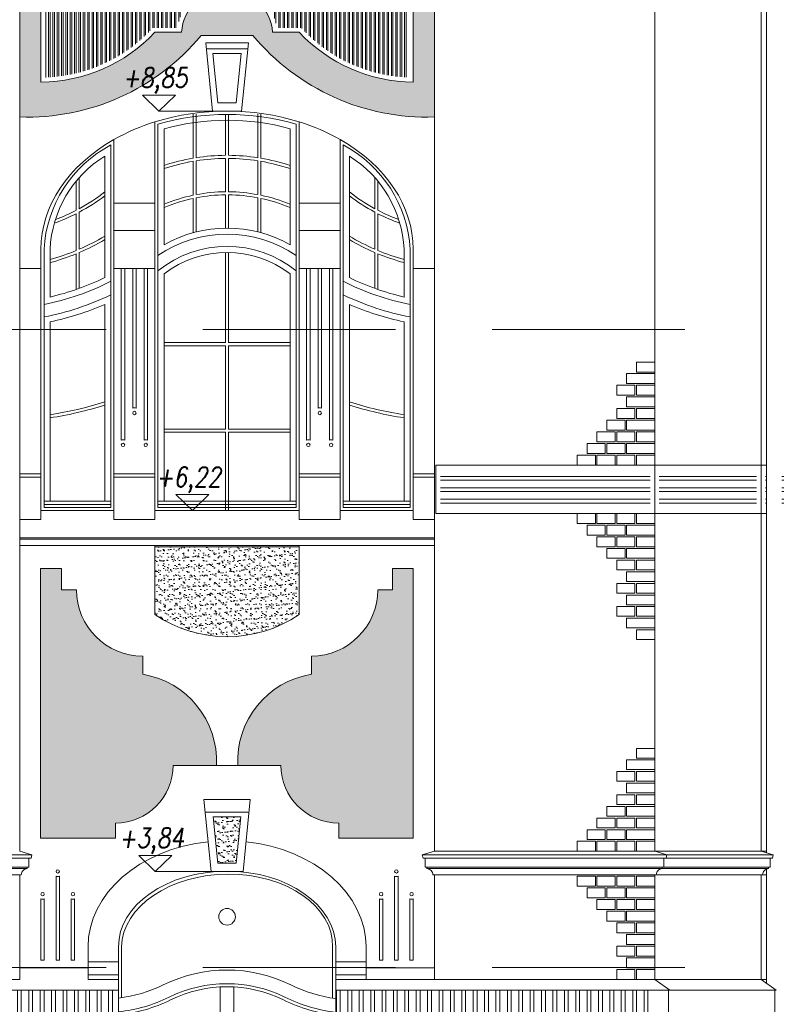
# Model space of a CAD drawing. Header units: millimetres. Extents: x 402 to 79005, y -7782 to 89952.
# Tile 351 of 426: x 42352 to 42850, y 29922 to 30570. Entities that reach past the tile are written whole.
import ezdxf

# ---------------------------------------------------------------- set-up
doc = ezdxf.new("R2010")
doc.units = ezdxf.units.MM
doc.header["$LTSCALE"] = 10
doc.linetypes.add('ACAD_ISO10W100', pattern=[18.5, 12, -3, 0.5, -3])
doc.linetypes.add('DASHED', pattern=[19.05, 12.7, -6.35])
doc.layers.get('0').update_dxf_attribs({"lineweight": 0})
doc.layers.add('kreski', color=8, linetype='Continuous', lineweight=5)
doc.layers.add('wzmiary', color=1, linetype='ACAD_ISO10W100', lineweight=50)
doc.styles.add('ROMANS1', font='simplex.shx', dxfattribs={"width": 0.8, "oblique": 10})
pattern_1 = [(37.5, (65308.028, 23188.2296), (-0.1600031, 4.8941324), [0, -3.8608, 0, -4.318, 0, -4.1275]), (7.5, (65308.028, 23188.2296), (4.4952328, 7.168251), [0, -2.0828, 0, -3.4798, 0, -1.3335]), (327.5, (65304.9037, 23188.2296), (7.9099237, 0.01437185), [0, -1.27, 0, -4.572, 0, -5.969]), (317.5, (65304.904, 23188.2296), (7.6355645, 2.2292932), [0, -0.635, 0, -2.9972, 0, -3.429])]

# ---------------------------------------------------------------- blocks, each defined once
blk = doc.blocks.new('zw$5EF')
at = {"linetype": 'DASHED'}
for points in [[(712.23, 669), (-1766.19, 669)], [(712.23, 249), (-1766.19, 249)]]:
    blk.add_lwpolyline(points, dxfattribs=at)

msp = doc.modelspace()

# ---------------------------------------------------------------- hatches: boundary and pattern name
h = msp.add_hatch()
h.set_pattern_fill('AR-SAND,_O', color=8, scale=0.1)
h.set_pattern_definition(pattern_1)
h.paths.add_polyline_path([(42351.851, 30655.313), (42351.851, 30506.253, 0.2321299), (42471.351, 30560.013), (42505.351, 30560.013, 0.2321299), (42624.851, 30506.253), (42624.851, 30655.313)])
h.paths.add_polyline_path([(42610.851, 30641.313), (42610.851, 30529.293, -0.205282), (42535.851, 30562.013), (42518.351, 30562.013, 0.9349231), (42458.351, 30562.013), (42440.851, 30562.013, -0.205282), (42365.851, 30529.293), (42365.851, 30641.313)], flags=16)
h = msp.add_hatch()
h.set_pattern_fill('ANSI32', color=8, scale=0.3, angle=45, style=0)
h.set_pattern_definition([(90, (65308.028, 23188.2296), (-2.8575, 2e-16), []), (90, (65308.9804, 23189.182), (-2.8575, 2e-16), [])])
h.paths.add_polyline_path([(42521.036, 30565.013), (42537.16, 30565.013, 0.2008154), (42607.851, 30532.357), (42607.851, 30638.313), (42368.851, 30638.313), (42368.851, 30532.357, 0.2008154), (42439.543, 30565.013), (42455.667, 30565.013, -0.8581305)])
h = msp.add_hatch()
h.set_pattern_fill('ANSI32,_O', color=8, scale=20, angle=315)
h.set_pattern_definition([(0, (40617.8744, 31769.518), (2e-15, 7.5), []), (0, (40620.3744, 31767.018), (2e-15, 7.5), [])])
h.paths.add_polyline_path([(42766.848, 30274.033), (42628.848, 30274.033), (42628.848, 30248.133), (42766.848, 30248.133)])
h.paths.add_polyline_path([(42836.848, 30274.033), (42772.848, 30274.033), (42772.848, 30248.133), (42836.848, 30248.133)])
h.paths.add_polyline_path([(42853.541, 30274.033), (42853.541, 30248.133), (42950.855, 30248.133), (42950.855, 30274.033)])
h.paths.add_polyline_path([(42843.541, 30248.133), (42843.541, 30274.033), (42842.848, 30274.033), (42842.848, 30248.133)])
h = msp.add_hatch()
h.set_pattern_fill('AR-SAND,_O', color=8, scale=0.1)
h.set_pattern_definition(pattern_1)
h.paths.add_polyline_path([(42440.851, 30178.562, 0.3069983), (42535.851, 30178.562), (42535.851, 30223.133), (42440.851, 30223.133), (42440.851, 30178.562)])
h = msp.add_hatch()
h.set_pattern_fill('AR-SAND,_O', color=8, scale=0.1)
h.set_pattern_definition(pattern_1)
h.paths.add_polyline_path([(42543.851, 30139.213, 0.3813969), (42495.351, 30079.213), (42523.851, 30079.213, 0.4142136), (42561.851, 30041.213), (42561.851, 30031.213), (42610.851, 30031.213), (42610.851, 30208.896), (42597.238, 30208.896), (42597.238, 30194.896), (42587.534, 30194.896, -0.4142136), (42543.851, 30151.213)])
h.paths.add_polyline_path([(42432.851, 30139.213), (42432.851, 30151.213, -0.4142136), (42389.168, 30194.896), (42379.464, 30194.896), (42379.464, 30208.896), (42365.464, 30208.896), (42365.464, 30031.213), (42414.851, 30031.213), (42414.851, 30041.213, 0.4142136), (42452.851, 30079.213), (42481.351, 30079.213, 0.3813969)])
h = msp.add_hatch()
h.set_pattern_fill('AR-SAND,_O', color=8, scale=0.1)
h.set_pattern_definition(pattern_1)
h.paths.add_polyline_path([(42497.467, 30045.402), (42479.235, 30045.402), (42482.342, 30014.902), (42494.361, 30014.902)])
at = {"layer": 'kreski'}
h = msp.add_hatch(dxfattribs=at)
h.set_pattern_fill('ANSI32', color=8, scale=20, angle=45, style=0)
h.set_pattern_definition([(90, (40617.8744, 31769.518), (-7.5, 1e-15), []), (90, (40620.3744, 31772.018), (-7.5, 1e-15), [])])
h.paths.add_polyline_path([(40768.841, 29931.213), (40639.344, 29931.213), (40639.344, 29916.213), (40768.841, 29916.213)])
h.paths.add_polyline_path([(41425.729, 29931.213), (40852.959, 29931.213), (40852.959, 29916.213), (41425.729, 29916.213)])
h.paths.add_polyline_path([(41546.609, 29931.213), (41509.848, 29931.213), (41509.848, 29916.213), (41546.609, 29916.213)])
h.paths.add_polyline_path([(41864.293, 29931.213), (41546.609, 29931.213), (41546.609, 29916.213), (41864.293, 29916.213)])
h.paths.add_polyline_path([(42123.161, 29931.213), (41864.293, 29931.213), (41864.293, 29916.213), (42123.161, 29916.213)])
h.paths.add_polyline_path([(42416.851, 29931.213), (42207.851, 29931.213), (42207.851, 29916.213), (42416.851, 29916.213)])
h.paths.add_polyline_path([(42769.851, 29931.213), (42559.851, 29931.213), (42559.851, 29916.213), (42769.851, 29916.213)])

# ---------------------------------------------------------------- linework, layer by layer
for p, q in [((42351.851, 30022.713), (42351.851, 31145.213)), ((42624.851, 30022.713), (42624.851, 31145.213)), ((42365.851, 30641.313), (42365.851, 30529.293)), ((42610.851, 30529.293), (42610.851, 30641.313)), ((42458.351, 30562.013), (42440.851, 30562.013)), ((42518.351, 30562.013), (42535.851, 30562.013)), ((42478.851, 30510.133), (42474.342, 30555.133)), ((42502.361, 30555.133), (42474.342, 30555.133)), ((42497.851, 30510.133), (42502.361, 30555.133)), ((42440.851, 30503.013), (42440.851, 30241.133)), ((42535.851, 30503.013), (42535.851, 30241.133)), ((42413.851, 30491.37), (42413.851, 30241.133)), ((42562.851, 30241.133), (42562.851, 30491.37)), ((42365.851, 30241.133), (42365.851, 30419.133)), ((42610.851, 30241.133), (42610.851, 30419.133)), ((42413.851, 30247.133), (42365.851, 30247.133)), ((42535.851, 30247.133), (42440.851, 30247.133)), ((42610.851, 30247.133), (42562.851, 30247.133)), ((42365.851, 30241.133), (42351.851, 30241.133)), ((42440.851, 30241.133), (42413.851, 30241.133)), ((42562.851, 30241.133), (42535.851, 30241.133)), ((42624.851, 30241.133), (42610.851, 30241.133)), ((42477.851, 30009.402), (42473.111, 30056.699)), ((42503.591, 30056.699), (42473.111, 30056.699)), ((42498.851, 30009.402), (42503.591, 30056.699)), ((42359.851, 30020.213), (42129.851, 30020.213)), ((42357.851, 30018.213), (42130.351, 30018.213)), ((42351.851, 30022.713), (42359.851, 30020.213)), ((42359.851, 30020.213), (42351.851, 30020.213)), ((42359.351, 30018.213), (42357.851, 30018.213)), ((42359.851, 30020.213), (42359.351, 30018.213)), ((42624.851, 30022.713), (42616.851, 30020.213)), ((42616.851, 30020.213), (42617.351, 30018.213)), ((42616.851, 30020.213), (42624.851, 30020.213)), ((42616.851, 30020.213), (42847.851, 30020.213)), ((42618.851, 30018.213), (42617.351, 30018.213)), ((42618.851, 30018.213), (42847.351, 30018.213)), ((42624.851, 30022.713), (42843.541, 30022.713)), ((42131.851, 30012.213), (42356.851, 30012.213)), ((42132.851, 30011.213), (42356.851, 30011.213)), ((42356.851, 30012.213), (42351.851, 30012.213)), ((42845.851, 30012.213), (42618.851, 30012.213)), ((42619.851, 30012.213), (42624.851, 30012.213)), ((42844.851, 30011.213), (42619.851, 30011.213)), ((42133.161, 30007.213), (42351.851, 30007.213)), ((42843.541, 30007.213), (42623.851, 30007.213)), ((42416.851, 29959.703), (42416.851, 29697.213)), ((42559.851, 29959.703), (42559.851, 29697.213)), ((42396.851, 29945.893), (42351.851, 29945.893)), ((42557.851, 29946.393), (42557.851, 29925.94)), ((42579.851, 29945.893), (42624.851, 29945.893)), ((42133.161, 29938.213), (42351.851, 29938.213)), ((42559.851, 29938.213), (42843.541, 29938.213)), ((42127.851, 29931.213), (42416.851, 29931.213)), ((42351.851, 29931.213), (42416.851, 29931.213)), ((42624.851, 29931.213), (42559.851, 29931.213)), ((42559.851, 29931.213), (42849.851, 29931.213))]:
    msp.add_line(p, q)
at = {"color": 8}
for p, q in [((42471.351, 30560.013), (42505.351, 30560.013)), ((42474.725, 30551.133), (42501.977, 30551.133)), ((42482.342, 30515.633), (42479.032, 30548.133)), ((42479.032, 30548.133), (42497.671, 30548.133)), ((42494.361, 30515.633), (42497.671, 30548.133)), ((42478.851, 30510.133), (42497.851, 30510.133)), ((42482.342, 30515.633), (42494.361, 30515.633)), ((42466.101, 30508.133), (42466.101, 30479.134)), ((42468.101, 30508.133), (42468.101, 30479.458)), ((42487.351, 30508.133), (42487.351, 30481.009)), ((42489.351, 30508.133), (42489.351, 30481.009)), ((42508.601, 30508.133), (42508.601, 30479.458)), ((42510.601, 30508.133), (42510.601, 30479.134)), ((42440.851, 30241.133), (42440.851, 30503.013)), ((42535.851, 30241.133), (42535.851, 30503.013)), ((42413.851, 30241.133), (42413.851, 30491.37)), ((42468.101, 30477.434), (42468.101, 30455.109)), ((42487.351, 30479.009), (42487.351, 30457.009)), ((42489.351, 30479.009), (42489.351, 30457.009)), ((42508.601, 30477.434), (42508.601, 30455.11)), ((42466.101, 30477.105), (42466.101, 30454.711)), ((42510.601, 30477.105), (42510.601, 30454.711)), ((42391.101, 30445.873), (42391.101, 30466.401)), ((42585.601, 30445.873), (42585.601, 30466.401)), ((42389.101, 30444.81), (42389.101, 30464.061)), ((42587.601, 30444.81), (42587.601, 30464.061)), ((42466.101, 30452.666), (42466.101, 30430.037)), ((42468.101, 30453.073), (42468.101, 30430.555)), ((42487.351, 30455.009), (42487.351, 30433.007)), ((42489.351, 30455.009), (42489.351, 30433.007)), ((42508.601, 30453.073), (42508.601, 30430.555)), ((42510.601, 30452.666), (42510.601, 30430.037)), ((42440.851, 30449.413), (42413.851, 30449.413)), ((42535.851, 30449.413), (42562.851, 30449.413)), ((42389.101, 30418.35), (42389.101, 30442.561)), ((42391.101, 30419.199), (42391.101, 30443.602)), ((42585.601, 30419.199), (42585.601, 30443.602)), ((42587.601, 30418.35), (42587.601, 30442.561)), ((42440.851, 30431.413), (42413.851, 30431.413)), ((42535.851, 30431.413), (42562.851, 30431.413)), ((42389.101, 30392.674), (42389.101, 30416.187)), ((42391.101, 30393.384), (42391.101, 30417.022)), ((42487.351, 30417.006), (42487.351, 30357.633)), ((42489.351, 30417.006), (42489.351, 30357.633)), ((42585.601, 30393.384), (42585.601, 30417.022)), ((42587.601, 30392.674), (42587.601, 30416.187)), ((42365.851, 30406.413), (42351.851, 30406.413)), ((42351.851, 30406.413), (42365.851, 30406.413)), ((42440.851, 30406.413), (42413.851, 30406.413)), ((42535.851, 30406.413), (42562.851, 30406.413)), ((42624.851, 30406.413), (42610.851, 30406.413)), ((42487.351, 30355.633), (42487.351, 30300.633)), ((42489.351, 30355.633), (42489.351, 30300.633)), ((42487.351, 30298.633), (42487.351, 30247.133)), ((42489.351, 30298.633), (42489.351, 30247.133)), ((42365.851, 30271.133), (42351.851, 30271.133)), ((42440.851, 30271.133), (42413.851, 30271.133)), ((42562.851, 30271.133), (42535.851, 30271.133)), ((42624.851, 30271.133), (42610.851, 30271.133)), ((42365.851, 30269.133), (42351.851, 30269.133)), ((42440.851, 30269.133), (42413.851, 30269.133)), ((42562.851, 30269.133), (42535.851, 30269.133)), ((42624.851, 30269.133), (42610.851, 30269.133)), ((42351.851, 30229.133), (42624.851, 30229.133)), ((42351.851, 30228.133), (42624.851, 30228.133)), ((42351.851, 30224.133), (42624.851, 30224.133)), ((42440.851, 30178.562), (42440.851, 30224.133)), ((42535.851, 30223.133), (42440.851, 30223.133)), ((42535.851, 30224.133), (42535.851, 30178.562)), ((42365.464, 30031.213), (42365.464, 30208.896)), ((42365.464, 30208.896), (42379.464, 30208.896)), ((42379.464, 30208.896), (42379.464, 30194.896)), ((42597.238, 30208.896), (42597.238, 30194.896)), ((42610.851, 30208.896), (42597.238, 30208.896)), ((42610.851, 30208.896), (42610.851, 30031.213)), ((42379.464, 30194.896), (42389.168, 30194.896)), ((42597.238, 30194.896), (42587.534, 30194.896)), ((42432.851, 30151.213), (42432.851, 30139.213)), ((42543.851, 30151.213), (42543.851, 30139.213)), ((42452.851, 30079.213), (42523.851, 30079.213)), ((42473.943, 30048.402), (42502.76, 30048.402)), ((42482.342, 30014.902), (42479.235, 30045.402)), ((42479.235, 30045.402), (42497.467, 30045.402)), ((42494.361, 30014.902), (42497.467, 30045.402)), ((42414.851, 30031.213), (42414.851, 30041.213)), ((42561.851, 30031.213), (42561.851, 30041.213)), ((42365.464, 30031.213), (42414.851, 30031.213)), ((42610.851, 30031.213), (42561.851, 30031.213)), ((42356.851, 30011.213), (42351.851, 30011.213)), ((42482.342, 30014.902), (42494.361, 30014.902)), ((42619.851, 30011.213), (42624.851, 30011.213)), ((42477.851, 30009.402), (42498.851, 30009.402)), ((42396.851, 29959.703), (42396.851, 29945.893)), ((42579.851, 29959.703), (42579.851, 29949.893)), ((42418.851, 29949.074), (42418.851, 29926.24)), ((42396.851, 29941.213), (42416.851, 29941.213)), ((42559.851, 29941.213), (42579.851, 29941.213)), ((42396.851, 29938.213), (42416.851, 29938.213)), ((42579.851, 29938.213), (42559.851, 29938.213))]:
    msp.add_line(p, q, dxfattribs=at)
at = {"color": 7}
for p, q in [((42443.477, 30510.133), (42484.877, 30510.133)), ((42465.559, 30247.133), (42506.959, 30247.133)), ((42441.091, 30009.402), (42482.491, 30009.402))]:
    msp.add_line(p, q, dxfattribs=at)
for points in [[(42843.541, 30021.56), (42843.541, 31278.475), (42891.1, 31321.259), (42891.1, 31330.51)], [(42843.541, 29935.63), (42843.541, 30010.992)], [(42351.851, 30007.213), (42351.851, 29938.213)], [(42624.851, 30007.213), (42624.851, 29938.213)]]:
    msp.add_lwpolyline(points)
for points in [[(42769.851, 29938.213), (42769.851, 30007.213), (42770.851, 30007.213, -0.4142136), (42774.851, 30011.213), (42774.851, 30012.213), (42775.851, 30012.213), (42775.851, 30018.213), (42777.351, 30018.213), (42777.851, 30020.213), (42769.851, 30022.713), (42769.851, 31236.193)], [(42351.851, 30007.213), (42352.851, 30007.213, -0.4142136), (42356.851, 30011.213), (42356.851, 30012.213), (42357.851, 30012.213), (42357.851, 30018.213)], [(42624.851, 30007.213), (42623.851, 30007.213, 0.4142136), (42619.851, 30011.213), (42619.851, 30012.213), (42618.851, 30012.213), (42618.851, 30018.213)], [(42769.851, 29907.213), (42769.851, 29908.713), (42771.351, 29908.713, -0.4142136), (42777.351, 29914.713), (42777.351, 29916.213), (42778.851, 29916.213), (42778.851, 29931.213), (42779.851, 29931.213), (42769.851, 29938.213)]]:
    msp.add_lwpolyline(points, format="xyb")
for points in [[(42839.851, 29938.213), (42839.851, 30007.213), (42840.851, 30007.213, -0.4142136), (42844.851, 30011.213), (42844.851, 30012.213), (42845.851, 30012.213), (42845.851, 30018.213), (42847.351, 30018.213), (42847.851, 30020.213), (42839.851, 30022.713), (42839.851, 31236.193)], [(42839.851, 29907.213), (42839.851, 29908.713), (42841.351, 29908.713, -0.4142136), (42847.351, 29914.713), (42847.351, 29916.213), (42848.851, 29916.213), (42848.851, 29931.213), (42849.851, 29931.213), (42839.851, 29938.213)]]:
    msp.add_lwpolyline(points, format="xyb", dxfattribs=at)
at = {"color": 8}
for points in [[(42533.851, 30501.535), (42533.851, 30249.133), (42442.851, 30249.133), (42442.851, 30501.535, -0.1401128)], [(42446.851, 30422.143), (42446.851, 30498.503, -0.1353208), (42529.851, 30498.531), (42529.851, 30422.143, 0.2619352)], [(42411.851, 30487.873), (42411.851, 30249.133), (42367.851, 30249.133), (42367.851, 30419.133, -0.2624482)], [(42564.851, 30487.873), (42564.851, 30249.133), (42608.851, 30249.133), (42608.851, 30419.133, 0.2624482)], [(42407.851, 30400.508), (42407.851, 30480.494, 0.247139), (42371.851, 30419.133), (42371.851, 30387.688, 0.0572579)], [(42568.851, 30400.508), (42568.851, 30480.494, -0.247139), (42604.851, 30419.133), (42604.851, 30387.688, -0.0572579)], [(42529.851, 30403.05), (42529.851, 30253.133), (42446.851, 30253.133), (42446.851, 30403.05, -0.3364591)], [(42407.851, 30382.866, -0.0516805), (42371.851, 30371.302), (42371.851, 30253.133), (42407.851, 30253.133)], [(42568.851, 30382.866, 0.0516805), (42604.851, 30371.302), (42604.851, 30253.133), (42568.851, 30253.133)]]:
    msp.add_lwpolyline(points, format="xyb", close=True, dxfattribs=at)
for points in [[(42418.726, 30293.48), (42418.726, 30406.413), (42420.976, 30406.413), (42420.976, 30293.48, 0.1715729), (42418.726, 30293.48, 0)], [(42426.226, 30314.467), (42426.226, 30406.413), (42428.476, 30406.413), (42428.476, 30314.467, 0.1715729), (42426.226, 30314.467, 0)], [(42433.726, 30293.48), (42433.726, 30406.413), (42435.976, 30406.413), (42435.976, 30293.48, 0.1715729), (42433.726, 30293.48, 0)], [(42540.726, 30293.48), (42540.726, 30406.413), (42542.976, 30406.413), (42542.976, 30293.48, 0.1715729), (42540.726, 30293.48, 0)], [(42548.226, 30314.467), (42548.226, 30406.413), (42550.476, 30406.413), (42550.476, 30314.467, 0.1715729), (42548.226, 30314.467, 0)], [(42555.726, 30293.48), (42555.726, 30406.413), (42557.976, 30406.413), (42557.976, 30293.48, 0.1715729), (42555.726, 30293.48, 0)], [(42375.778, 30006.238), (42375.778, 29950.985), (42378.028, 29950.985), (42378.028, 30006.238, -0.1715729), (42375.778, 30006.238, 0)], [(42600.925, 30006.238), (42600.925, 29950.985), (42598.675, 29950.985), (42598.675, 30006.238, 0.1715729), (42600.925, 30006.238, 0)], [(42365.778, 29991.238), (42365.778, 29950.985), (42368.028, 29950.985), (42368.028, 29991.238, -0.1715729), (42365.778, 29991.238, 0)], [(42385.778, 29991.238), (42385.778, 29950.985), (42388.028, 29950.985), (42388.028, 29991.238, -0.1715729), (42385.778, 29991.238, 0)], [(42590.925, 29991.238), (42590.925, 29950.985), (42588.675, 29950.985), (42588.675, 29991.238, 0.1715729), (42590.925, 29991.238, 0)], [(42610.925, 29991.238), (42610.925, 29950.985), (42608.675, 29950.985), (42608.675, 29991.238, 0.1715729), (42610.925, 29991.238, 0)], [(42416.851, 29925.982, 0.0850268), (42446.368, 29934.681, -0.2321645), (42530.335, 29934.681, 0.0796768), (42559.851, 29925.64)], [(42416.851, 29916.926, 0.087685), (42450.333, 29926.602, -0.2321645), (42526.369, 29926.602, 0.0826331), (42559.851, 29916.561)], [(42416.851, 29914.915, 0.0882119), (42451.214, 29924.806, -0.2321645), (42525.488, 29924.806, 0.0832231), (42559.851, 29914.545)]]:
    msp.add_lwpolyline(points, format="xyb", dxfattribs=at)
for points in [[(42487.351, 30357.633), (42446.851, 30357.633), (42446.851, 30355.633), (42487.351, 30355.633)], [(42489.351, 30355.633), (42529.851, 30355.633), (42529.851, 30357.633), (42489.351, 30357.633)], [(42487.351, 30300.633), (42446.851, 30300.633), (42446.851, 30298.633), (42487.351, 30298.633)], [(42489.351, 30298.633), (42529.851, 30298.633), (42529.851, 30300.633), (42489.351, 30300.633)], [(42418.851, 29959.703), (42418.851, 29926.24)], [(42557.851, 29925.94), (42557.851, 29961.119)], [(42483.851, 29933.308), (42483.851, 29698.213), (42492.851, 29698.213), (42492.851, 29933.308)]]:
    msp.add_lwpolyline(points, dxfattribs=at)
for points in [[(42411.851, 30251.133), (42411.851, 30253.133), (42367.851, 30253.133), (42367.851, 30251.133)], [(42442.851, 30251.133), (42442.851, 30253.133), (42533.851, 30253.133), (42533.851, 30251.133)], [(42564.851, 30251.133), (42564.851, 30253.133), (42608.851, 30253.133), (42608.851, 30251.133)]]:
    msp.add_lwpolyline(points, close=True, dxfattribs=at)
for points in [[(42396.851, 29949.893), (42416.851, 29949.893), (42416.851, 29938.213), (42396.851, 29938.213)], [(42559.851, 29949.893), (42579.851, 29949.893), (42579.851, 29938.213), (42559.851, 29938.213)]]:
    msp.add_lwpolyline(points, close=True)
for centre, radius in [((42427.351, 30311.285), 1.125), ((42549.351, 30311.285), 1.125), ((42419.851, 30290.299), 1.125), ((42419.851, 30290.299), 1.125), ((42434.851, 30290.299), 1.125), ((42434.851, 30290.299), 1.125), ((42541.851, 30290.299), 1.125), ((42541.851, 30290.299), 1.125), ((42556.851, 30290.299), 1.125), ((42556.851, 30290.299), 1.125), ((42376.903, 30009.42), 1.125), ((42376.903, 30009.42), 1.125), ((42599.8, 30009.42), 1.125), ((42599.8, 30009.42), 1.125), ((42366.903, 29994.42), 1.125), ((42366.903, 29994.42), 1.125), ((42386.903, 29994.42), 1.125), ((42386.903, 29994.42), 1.125), ((42589.8, 29994.42), 1.125), ((42589.8, 29994.42), 1.125), ((42609.8, 29994.42), 1.125), ((42609.8, 29994.42), 1.125), ((42488.351, 29979.548), 5.5)]:
    msp.add_circle(centre, radius, dxfattribs=at)
for centre, radius, start, end in [((42488.351, 30559.993), 30.068, 3.852583, 176.147417), ((42365.183, 30633.142), 103.851, 270.368776, 316.771302), ((42611.52, 30633.142), 103.851, 223.228698, 269.631224)]:
    msp.add_arc(centre, radius, start, end)
for centre, radius, start, end in [((42356.822, 30654.897), 148.728, 268.084537, 320.358991), ((42619.88, 30654.897), 148.728, 219.641009, 271.915463), ((42481.511, 30371.601), 137.559, 107.192374, 119.462945), ((42495.332, 30371.927), 137.206, 60.521204, 72.823477), ((42488.351, 30348.36), 132.653, 99.655925, 108.230845), ((42488.351, 30348.36), 132.653, 90.431954, 98.780771), ((42488.351, 30348.36), 130.653, 90.438566, 98.916271), ((42488.351, 30348.36), 132.653, 81.219289, 89.568102), ((42488.351, 30348.36), 130.653, 81.083789, 89.561491), ((42488.351, 30348.36), 132.653, 71.769214, 80.344135), ((42488.351, 30348.36), 130.653, 99.805183, 108.519975), ((42488.351, 30348.36), 130.653, 71.480085, 80.194877), ((42334.061, 30550.766), 119.4, 298.537216, 308.17131), ((42334.061, 30550.766), 121.4, 298.025152, 307.433001), ((42488.351, 30348.36), 108.653, 101.816653, 112.454506), ((42488.351, 30348.36), 106.653, 102.041532, 112.899269), ((42488.351, 30348.36), 108.653, 90.527369, 100.741213), ((42488.351, 30348.36), 106.653, 90.537258, 100.945099), ((42488.351, 30348.36), 108.653, 79.25886, 89.4727), ((42488.351, 30348.36), 106.653, 79.054976, 89.462811), ((42488.351, 30348.36), 108.653, 67.545568, 78.18342), ((42488.351, 30348.36), 106.653, 67.100807, 77.958542), ((42642.642, 30550.766), 119.4, 231.82869, 241.462784), ((42642.642, 30550.766), 121.4, 232.566999, 241.974848), ((42334.061, 30550.766), 121.4, 289.526423, 296.961044), ((42334.061, 30550.766), 119.4, 290.232308, 297.450298), ((42642.642, 30550.766), 119.4, 242.549702, 249.767692), ((42642.642, 30550.766), 121.4, 243.038956, 250.473577), ((42334.061, 30550.766), 143.4, 293.439124, 300.969454), ((42334.061, 30550.766), 145.4, 293.097876, 300.497639), ((42488.351, 30348.36), 80.653, 55.657207, 124.342905), ((42642.642, 30550.766), 143.4, 239.030546, 246.560876), ((42642.642, 30550.766), 145.4, 239.502361, 246.902124), ((42488.351, 30348.36), 72.653, 51.225134, 128.774996), ((42334.061, 30550.766), 143.4, 285.27987, 292.570965), ((42334.061, 30550.766), 145.4, 285.064673, 292.24376), ((42642.642, 30550.766), 143.4, 247.429035, 254.72013), ((42642.642, 30550.766), 145.4, 247.75624, 254.935327), ((42334.061, 30550.766), 171.4, 281.370094, 296.99134), ((42642.642, 30550.766), 171.4, 243.00866, 258.629906), ((42334.061, 30550.766), 179.4, 280.856758, 295.69732), ((42642.642, 30550.766), 179.4, 244.30268, 259.143242), ((42334.061, 30550.766), 243.569, 278.925724, 287.635239), ((42334.061, 30550.766), 245.569, 278.852443, 287.486958), ((42642.642, 30550.766), 243.569, 252.364761, 261.074276), ((42642.642, 30550.766), 245.569, 252.513042, 261.147557), ((42432.851, 30194.896), 43.683, 180, 270), ((42543.851, 30194.896), 43.683, 270, 0), ((42488.351, 30248.633), 84.653, 235.867157, 304.132738), ((42423.493, 30082.046), 57.927, 357.196375, 80.703153), ((42553.209, 30082.046), 57.927, 99.296847, 182.803625), ((42414.851, 30079.213), 38, 270, 0), ((42561.851, 30079.213), 38, 180, 270)]:
    msp.add_arc(centre, radius, start, end, dxfattribs=at)
for centre, major_axis, ratio, start_param, end_param in [((42488.351, 30419.133), (-122.5, 0), 0.7428571, 4.3141941, 5.1105839), ((42488.351, 30419.133), (-122.5, 0), 0.7428571, 5.3661337, 6.2831853), ((42488.351, 29959.703), (-71.5, 0), 0.6973812, 3.1415927, 6.2831853)]:
    msp.add_ellipse(centre, major_axis=major_axis, ratio=ratio, start_param=start_param, end_param=end_param)
for centre, major_axis, ratio, start_param, end_param in [((42488.351, 30419.133), (-122.5, 0), 0.7428571, 3.1415927, 4.0586443), ((42488.351, 29959.703), (-91.5, 0), 0.7634553, 4.8489313, 6.2831853), ((42488.351, 29959.703), (-91.5, 0), 0.7634553, 3.1415927, 4.5758466), ((42488.351, 29959.703), (69.501, 1.348), 0.6887509, -0.0281435, 3.1134491)]:
    msp.add_ellipse(centre, major_axis=major_axis, ratio=ratio, start_param=start_param, end_param=end_param, dxfattribs=at)
at = {"layer": 'kreski'}
for points in [[(42769.851, 30338.208), (42757.851, 30338.208), (42757.851, 30344.708), (42769.851, 30344.708)], [(42769.851, 30330.793), (42751.351, 30330.793), (42751.351, 30337.293), (42769.851, 30337.293)], [(42756.851, 30323.113), (42744.851, 30323.113), (42744.851, 30329.613), (42756.851, 30329.613)], [(42769.851, 30323.113), (42757.851, 30323.113), (42757.851, 30329.613), (42769.851, 30329.613)], [(42769.851, 30315.433), (42751.351, 30315.433), (42751.351, 30321.933), (42769.851, 30321.933)], [(42756.851, 30307.753), (42744.851, 30307.753), (42744.851, 30314.253), (42756.851, 30314.253)], [(42769.851, 30307.753), (42757.851, 30307.753), (42757.851, 30314.253), (42769.851, 30314.253)], [(42750.351, 30300.073), (42738.351, 30300.073), (42738.351, 30306.573), (42750.351, 30306.573)], [(42769.851, 30300.073), (42751.351, 30300.073), (42751.351, 30306.573), (42769.851, 30306.573)], [(42743.851, 30292.393), (42731.851, 30292.393), (42731.851, 30298.893), (42743.851, 30298.893)], [(42756.851, 30292.393), (42744.851, 30292.393), (42744.851, 30298.893), (42756.851, 30298.893)], [(42769.851, 30292.393), (42757.851, 30292.393), (42757.851, 30298.893), (42769.851, 30298.893)], [(42737.351, 30284.713), (42725.351, 30284.713), (42725.351, 30291.213), (42737.351, 30291.213)], [(42750.351, 30284.713), (42738.351, 30284.713), (42738.351, 30291.213), (42750.351, 30291.213)], [(42769.851, 30284.713), (42751.351, 30284.713), (42751.351, 30291.213), (42769.851, 30291.213)], [(42730.851, 30277.033), (42718.851, 30277.033), (42718.851, 30283.533), (42730.851, 30283.533)], [(42743.851, 30277.033), (42731.851, 30277.033), (42731.851, 30283.533), (42743.851, 30283.533)], [(42756.851, 30277.033), (42744.851, 30277.033), (42744.851, 30283.533), (42756.851, 30283.533)], [(42769.851, 30277.033), (42757.851, 30277.033), (42757.851, 30283.533), (42769.851, 30283.533)], [(42625.848, 30277.033), (42769.848, 30277.033), (42769.848, 30245.133), (42625.848, 30245.133)], [(42769.848, 30277.033), (42839.848, 30277.033), (42839.848, 30245.133), (42769.848, 30245.133)], [(42730.851, 30245.133), (42718.851, 30245.133), (42718.851, 30238.633), (42730.851, 30238.633)], [(42743.851, 30245.133), (42731.851, 30245.133), (42731.851, 30238.633), (42743.851, 30238.633)], [(42756.851, 30245.133), (42744.851, 30245.133), (42744.851, 30238.633), (42756.851, 30238.633)], [(42769.851, 30245.133), (42757.851, 30245.133), (42757.851, 30238.633), (42769.851, 30238.633)], [(42737.351, 30237.453), (42725.351, 30237.453), (42725.351, 30230.953), (42737.351, 30230.953)], [(42750.351, 30237.453), (42738.351, 30237.453), (42738.351, 30230.953), (42750.351, 30230.953)], [(42769.851, 30237.453), (42751.351, 30237.453), (42751.351, 30230.953), (42769.851, 30230.953)], [(42743.851, 30229.773), (42731.851, 30229.773), (42731.851, 30223.273), (42743.851, 30223.273)], [(42756.851, 30229.773), (42744.851, 30229.773), (42744.851, 30223.273), (42756.851, 30223.273)], [(42769.851, 30229.773), (42757.851, 30229.773), (42757.851, 30223.273), (42769.851, 30223.273)], [(42750.351, 30222.093), (42738.351, 30222.093), (42738.351, 30215.593), (42750.351, 30215.593)], [(42769.851, 30222.093), (42751.351, 30222.093), (42751.351, 30215.593), (42769.851, 30215.593)], [(42756.851, 30214.413), (42744.851, 30214.413), (42744.851, 30207.913), (42756.851, 30207.913)], [(42769.851, 30214.413), (42757.851, 30214.413), (42757.851, 30207.913), (42769.851, 30207.913)], [(42769.851, 30206.733), (42751.351, 30206.733), (42751.351, 30200.233), (42769.851, 30200.233)], [(42756.851, 30199.053), (42744.851, 30199.053), (42744.851, 30192.553), (42756.851, 30192.553)], [(42769.851, 30199.053), (42757.851, 30199.053), (42757.851, 30192.553), (42769.851, 30192.553)], [(42769.851, 30191.373), (42751.351, 30191.373), (42751.351, 30184.873), (42769.851, 30184.873)], [(42756.851, 30183.957), (42744.851, 30183.957), (42744.851, 30177.457), (42756.851, 30177.457)], [(42769.851, 30183.957), (42757.851, 30183.957), (42757.851, 30177.457), (42769.851, 30177.457)], [(42769.851, 30176.277), (42751.351, 30176.277), (42751.351, 30169.777), (42769.851, 30169.777)], [(42769.851, 30168.597), (42757.851, 30168.597), (42757.851, 30162.097), (42769.851, 30162.097)], [(42769.851, 30083.888), (42757.851, 30083.888), (42757.851, 30090.388), (42769.851, 30090.388)], [(42769.851, 30076.473), (42751.351, 30076.473), (42751.351, 30082.973), (42769.851, 30082.973)], [(42756.851, 30068.793), (42744.851, 30068.793), (42744.851, 30075.293), (42756.851, 30075.293)], [(42769.851, 30068.793), (42757.851, 30068.793), (42757.851, 30075.293), (42769.851, 30075.293)], [(42769.851, 30061.113), (42751.351, 30061.113), (42751.351, 30067.613), (42769.851, 30067.613)], [(42756.851, 30053.433), (42744.851, 30053.433), (42744.851, 30059.933), (42756.851, 30059.933)], [(42769.851, 30053.433), (42757.851, 30053.433), (42757.851, 30059.933), (42769.851, 30059.933)], [(42750.351, 30045.753), (42738.351, 30045.753), (42738.351, 30052.253), (42750.351, 30052.253)], [(42769.851, 30045.753), (42751.351, 30045.753), (42751.351, 30052.253), (42769.851, 30052.253)], [(42743.851, 30038.073), (42731.851, 30038.073), (42731.851, 30044.573), (42743.851, 30044.573)], [(42756.851, 30038.073), (42744.851, 30038.073), (42744.851, 30044.573), (42756.851, 30044.573)], [(42769.851, 30038.073), (42757.851, 30038.073), (42757.851, 30044.573), (42769.851, 30044.573)], [(42737.351, 30030.393), (42725.351, 30030.393), (42725.351, 30036.893), (42737.351, 30036.893)], [(42750.351, 30030.393), (42738.351, 30030.393), (42738.351, 30036.893), (42750.351, 30036.893)], [(42769.851, 30030.393), (42751.351, 30030.393), (42751.351, 30036.893), (42769.851, 30036.893)], [(42730.851, 30022.713), (42718.851, 30022.713), (42718.851, 30029.213), (42730.851, 30029.213)], [(42743.851, 30022.713), (42731.851, 30022.713), (42731.851, 30029.213), (42743.851, 30029.213)], [(42756.851, 30022.713), (42744.851, 30022.713), (42744.851, 30029.213), (42756.851, 30029.213)], [(42769.851, 30022.713), (42757.851, 30022.713), (42757.851, 30029.213), (42769.851, 30029.213)], [(42730.851, 30006.213), (42718.851, 30006.213), (42718.851, 29999.713), (42730.851, 29999.713)], [(42743.851, 30006.213), (42731.851, 30006.213), (42731.851, 29999.713), (42743.851, 29999.713)], [(42756.851, 30006.213), (42744.851, 30006.213), (42744.851, 29999.713), (42756.851, 29999.713)], [(42769.851, 30006.213), (42757.851, 30006.213), (42757.851, 29999.713), (42769.851, 29999.713)], [(42737.351, 29998.533), (42725.351, 29998.533), (42725.351, 29992.033), (42737.351, 29992.033)], [(42750.351, 29998.533), (42738.351, 29998.533), (42738.351, 29992.033), (42750.351, 29992.033)], [(42769.851, 29998.533), (42751.351, 29998.533), (42751.351, 29992.033), (42769.851, 29992.033)], [(42743.851, 29990.853), (42731.851, 29990.853), (42731.851, 29984.353), (42743.851, 29984.353)], [(42756.851, 29990.853), (42744.851, 29990.853), (42744.851, 29984.353), (42756.851, 29984.353)], [(42769.851, 29990.853), (42757.851, 29990.853), (42757.851, 29984.353), (42769.851, 29984.353)], [(42750.351, 29983.173), (42738.351, 29983.173), (42738.351, 29976.673), (42750.351, 29976.673)], [(42769.851, 29983.173), (42751.351, 29983.173), (42751.351, 29976.673), (42769.851, 29976.673)], [(42756.851, 29975.493), (42744.851, 29975.493), (42744.851, 29968.993), (42756.851, 29968.993)], [(42769.851, 29975.493), (42757.851, 29975.493), (42757.851, 29968.993), (42769.851, 29968.993)], [(42769.851, 29967.813), (42751.351, 29967.813), (42751.351, 29961.313), (42769.851, 29961.313)], [(42756.851, 29960.133), (42744.851, 29960.133), (42744.851, 29953.633), (42756.851, 29953.633)], [(42769.851, 29960.133), (42757.851, 29960.133), (42757.851, 29953.633), (42769.851, 29953.633)], [(42769.851, 29952.453), (42751.351, 29952.453), (42751.351, 29945.953), (42769.851, 29945.953)], [(42756.851, 29944.773), (42744.851, 29944.773), (42744.851, 29938.273), (42756.851, 29938.273)], [(42769.851, 29944.773), (42757.851, 29944.773), (42757.851, 29938.273), (42769.851, 29938.273)]]:
    msp.add_lwpolyline(points, close=True, dxfattribs=at)
msp.add_lwpolyline([(42843.541, 30245.133), (42839.848, 30245.133), (42839.848, 30277.033), (42843.541, 30277.033)], dxfattribs=at)
at = {"layer": 'wzmiary', "color": 7, "linetype": 'Continuous', "lineweight": 9, "ltscale": 100}
for points in [[(42432.586, 30520.545), (42443.477, 30510.133), (42454.368, 30520.545), (42432.586, 30520.545)], [(42454.667, 30257.545), (42465.559, 30247.133), (42476.45, 30257.545), (42454.667, 30257.545)], [(42430.2, 30019.815), (42441.091, 30009.402), (42451.982, 30019.815), (42430.2, 30019.815)]]:
    msp.add_lwpolyline(points, dxfattribs=at)

# ---------------------------------------------------------------- block references
msp.add_blockref('zw$5EF', (42077.562, 29697.213))

# ---------------------------------------------------------------- texts
at = {"layer": 'wzmiary', "color": 7, "linetype": 'Continuous', "lineweight": 9, "ltscale": 100, "char_height": 13, "width": 242.53427, "attachment_point": 1, "style": 'ROMANS1'}
for s, insert in [('+8,85', (42419.522, 30538.687)), ('+6,22', (42441.603, 30275.687)), ('+3,84', (42417.136, 30037.956))]:
    msp.add_mtext(s, dxfattribs=dict(at, insert=insert))

doc.saveas('drawing.dxf')
